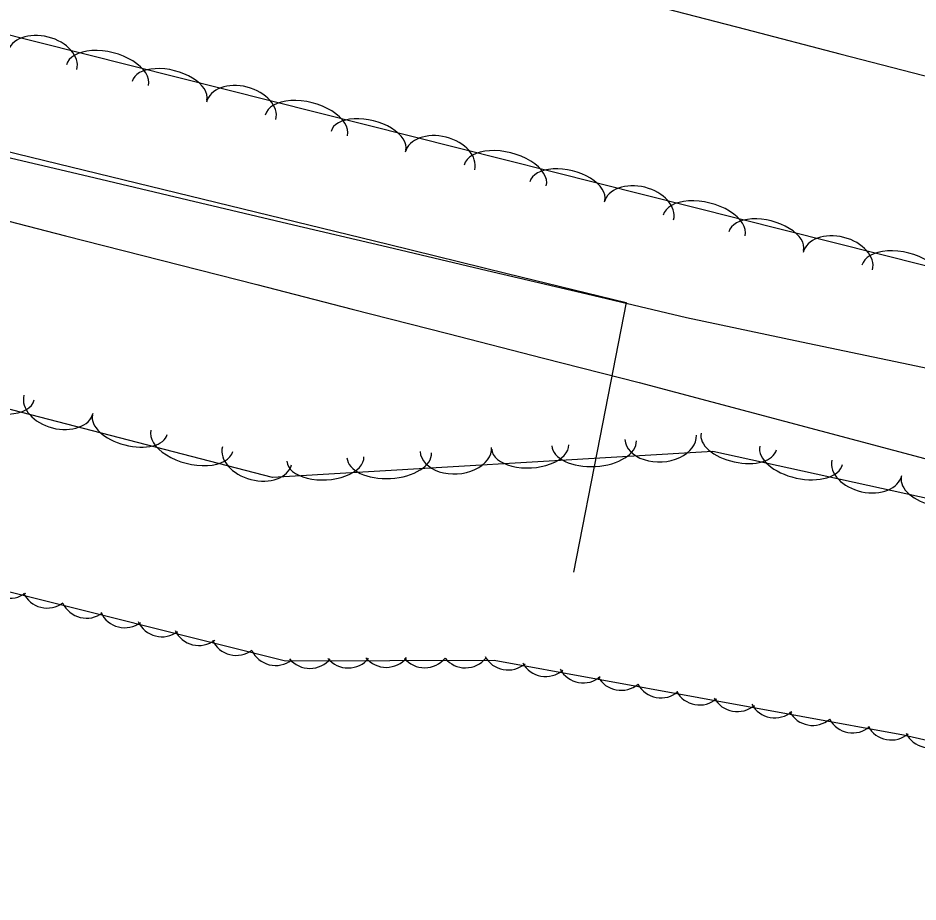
# Model space of a CAD drawing. Extents: x 1441650 to 1491889, y 345904 to 358319.
# Drawn here: x 1466681.7 to 1466806.4, y 349369.8 to 349492.3 of the extents above; entities that cross this region are included whole.
import ezdxf

# ---------------------------------------------------------------- set-up
doc = ezdxf.new("R2010")
doc.units = 0
for name, color, linetype in [('S_DITCHLINE', 7, 'Continuous'), ('S_SHOULDER', 7, 'Continuous'), ('S_TREE', 7, 'Continuous')]:
    doc.layers.add(name, color=color, linetype=linetype)

msp = doc.modelspace()

# ---------------------------------------------------------------- linework, layer by layer
at = {"layer": 'S_DITCHLINE'}
for points in [[(1466677.59, 349473.62), (1466691.42, 349470.36), (1466705.24, 349467.1), (1466719.07, 349463.84), (1466732.89, 349460.57), (1466746.72, 349457.31), (1466760.54, 349454.05), (1466774.36, 349450.79), (1466790.28, 349447.43), (1466806.19, 349444.08), (1466822.1, 349440.73), (1466838.01, 349437.37), (1466853.93, 349434.02), (1466869.84, 349430.67), (1466885.75, 349427.31), (1466901.67, 349423.96), (1466904.25, 349421.13), (1466903.56, 349415.48)], [(1466675.03, 349465.51), (1466688.28, 349462.12), (1466701.53, 349458.73), (1466714.78, 349455.34), (1466728.03, 349451.95), (1466741.28, 349448.56), (1466754.53, 349445.17), (1466767.78, 349441.78), (1466782.88, 349437.76), (1466797.98, 349433.73), (1466813.08, 349429.7), (1466828.18, 349425.68), (1466843.27, 349421.65), (1466858.37, 349417.63), (1466873.47, 349413.6), (1466888.57, 349409.57), (1466895.49, 349404.01), (1466900.82, 349404.36), (1466902.31, 349409.09), (1466903.54, 349415.47)]]:
    msp.add_lwpolyline(points, dxfattribs=at)
at = {"layer": 'S_SHOULDER'}
msp.add_lwpolyline([(1466768.76, 349494.3), (1466782.51, 349490.73), (1466795.6, 349487.35), (1466808.68, 349483.97), (1466821.77, 349480.58), (1466834.86, 349477.2), (1466847.73, 349473.87), (1466860.6, 349470.53), (1466873.46, 349467.19), (1466886.33, 349463.86), (1466899.47, 349460.57), (1466912.61, 349457.28), (1466925.75, 349453.99), (1466938.89, 349450.7), (1466951.87, 349447.78), (1466964.85, 349444.85), (1466977.82, 349441.93), (1466990.8, 349439), (1467004.57, 349435.89), (1467018.35, 349432.79), (1467032.12, 349429.68), (1467045.89, 349426.57), (1467058.28, 349423.74)], dxfattribs=at)
at = {"layer": 'S_TREE'}
for points in [[(1465962.87, 349665.46), (1466613.1, 349506.95), (1466891.68, 349436.78), (1466903.21, 349428.27), (1466895.56, 349415.43), (1466877.81, 349410.3), (1466778, 349432.21), (1466716.97, 349428.62), (1466560.31, 349469.23), (1466543.32, 349450.3), (1466366.33, 349493.91), (1466162.92, 349543.59), (1466062.84, 349565.19)], [(1466667.01, 349477.05), (1466683.51, 349473.02), (1466700, 349468.99), (1466716.49, 349464.96), (1466732.99, 349460.93), (1466749.48, 349456.89), (1466765.98, 349452.86), (1466762.34, 349434.17), (1466758.69, 349415.48)], [(1466667.01, 349477.05), (1466683.51, 349473.02), (1466700, 349468.99), (1466716.49, 349464.96), (1466732.99, 349460.93), (1466749.48, 349456.89), (1466765.98, 349452.86), (1466762.34, 349434.17), (1466758.69, 349415.48)], [(1466884.84, 349410.35), (1466904.04, 349397.29), (1466913.17, 349407.18), (1466912.37, 349399.48), (1466905.34, 349369.78), (1466876.22, 349376.39), (1466804.43, 349392.89), (1466747.67, 349403.26), (1466718.76, 349403.16), (1466551.32, 349445.04), (1466439.31, 349471.81), (1466434.65, 349474.07), (1466434.47, 349476.37)]]:
    msp.add_lwpolyline(points, dxfattribs=at)
for centre, major_axis, ratio, start_param, end_param in [((1466685.05, 349486.37), (-4.81, 1.21), 0.68453, 3.141003, 6.282595), ((1466694.09, 349484.36), (-5.69, 1.43), 0.549453, 3.141232, 6.282825), ((1466702.69, 349482.2), (-5.18, 1.3), 0.540083, 3.141243, 6.282836), ((1466712.62, 349479.43), (-4.81, 1.21), 0.68453, 3.141003, 6.282595), ((1466721.66, 349477.42), (-5.69, 1.43), 0.549453, 3.141232, 6.282825), ((1466730.26, 349475.26), (-5.18, 1.3), 0.540083, 3.141243, 6.282836), ((1466740.18, 349472.49), (-4.81, 1.21), 0.68453, 3.141003, 6.282595), ((1466749.22, 349470.48), (-5.69, 1.43), 0.549453, 3.141232, 6.282825), ((1466757.82, 349468.31), (-5.18, 1.3), 0.540083, 3.141243, 6.282836), ((1466767.75, 349465.54), (-4.81, 1.21), 0.68453, 3.141003, 6.282595), ((1466776.79, 349463.53), (-5.69, 1.43), 0.549453, 3.141232, 6.282825), ((1466785.39, 349461.37), (-5.18, 1.3), 0.540083, 3.141243, 6.282836), ((1466795.31, 349458.6), (-4.81, 1.21), 0.68453, 3.141003, 6.282595), ((1466804.35, 349456.59), (-5.69, 1.43), 0.549453, 3.141232, 6.282825), ((1466678.28, 349440.84), (5.68, -1.47), 0.549432, 3.141492, 6.283085), ((1466687.31, 349438.77), (4.8, -1.24), 0.684504, 3.141429, 6.283021), ((1466697.21, 349435.93), (5.18, -1.34), 0.540063, 3.141496, 6.283088), ((1466705.8, 349433.7), (5.68, -1.47), 0.549432, 3.141492, 6.283085), ((1466770.76, 349434.17), (4.95, 0.29), 0.684514, 3.141561, 6.283154), ((1466781.57, 349433.6), (5.22, -1.15), 0.540055, 3.141593, 6.283185), ((1466714.82, 349431.63), (4.8, -1.24), 0.684504, 3.141429, 6.283021), ((1466742.38, 349432.5), (4.95, 0.29), 0.684514, 3.141561, 6.283154), ((1466752.68, 349432.84), (5.34, 0.31), 0.54007, 3.141574, 6.283167), ((1466761.53, 349433.36), (5.86, 0.34), 0.54944, 3.141574, 6.283166), ((1466790.23, 349431.69), (5.73, -1.26), 0.549424, 3.141593, 6.283185), ((1466724.3, 349431.17), (5.34, 0.31), 0.54007, 3.141574, 6.283167), ((1466733.15, 349431.69), (5.86, 0.34), 0.54944, 3.141574, 6.283166), ((1466799.33, 349429.96), (4.84, -1.06), 0.684494, 3.141593, 6.283185), ((1466809.33, 349427.5), (5.22, -1.15), 0.540055, 3.141593, 6.283185), ((1466680.58, 349415.52), (3.47, -1.12), 0.998976, 3.892882, 5.666082), ((1466685.74, 349414.16), (3.47, -1.12), 0.998976, 3.892882, 5.666082), ((1466691.21, 349412.75), (3.47, -1.12), 0.998976, 3.892882, 5.666082), ((1466696.49, 349411.43), (3.47, -1.12), 0.998976, 3.892882, 5.666082), ((1466701.64, 349410.18), (3.47, -1.12), 0.998976, 3.892882, 5.666082), ((1466706.78, 349408.97), (3.47, -1.12), 0.998976, 3.892882, 5.666082), ((1466711.94, 349407.6), (3.47, -1.12), 0.998976, 3.892882, 5.666082), ((1466717.41, 349406.2), (3.47, -1.12), 0.998976, 3.892882, 5.666082), ((1466722.15, 349405.79), (3.12, 1.88), 0.998707, 3.286953, 5.060153), ((1466727.45, 349405.85), (3.12, 1.88), 0.998707, 3.286953, 5.060153), ((1466732.73, 349405.94), (3.12, 1.88), 0.998707, 3.286953, 5.060153), ((1466738.06, 349405.88), (3.12, 1.88), 0.998707, 3.286953, 5.060153), ((1466743.71, 349405.87), (3.12, 1.88), 0.998707, 3.286953, 5.060153), ((1466749.6, 349405.57), (2.7, -2.44), 0.998597, 4.380336, 6.153537), ((1466754.82, 349404.66), (2.7, -2.44), 0.998597, 4.380336, 6.153537), ((1466760.03, 349403.78), (2.7, -2.44), 0.998597, 4.380336, 6.153537), ((1466765.26, 349402.75), (2.7, -2.44), 0.998597, 4.380336, 6.153537), ((1466770.8, 349401.7), (2.7, -2.44), 0.998597, 4.380336, 6.153537), ((1466776.15, 349400.72), (2.7, -2.44), 0.998597, 4.380336, 6.153537), ((1466781.38, 349399.8), (2.7, -2.44), 0.998597, 4.380336, 6.153537), ((1466786.58, 349398.93), (2.7, -2.44), 0.998597, 4.380336, 6.153537), ((1466791.82, 349397.89), (2.7, -2.44), 0.998597, 4.380336, 6.153537), ((1466797.36, 349396.85), (2.7, -2.44), 0.998597, 4.380336, 6.153537), ((1466802.71, 349395.87), (2.7, -2.44), 0.998597, 4.380336, 6.153537), ((1466808.03, 349394.79), (3.49, -1.04), 0.998977, 3.890551, 5.663752)]:
    msp.add_ellipse(centre, major_axis=major_axis, ratio=ratio, start_param=start_param, end_param=end_param, dxfattribs=at)

doc.saveas('drawing.dxf')
